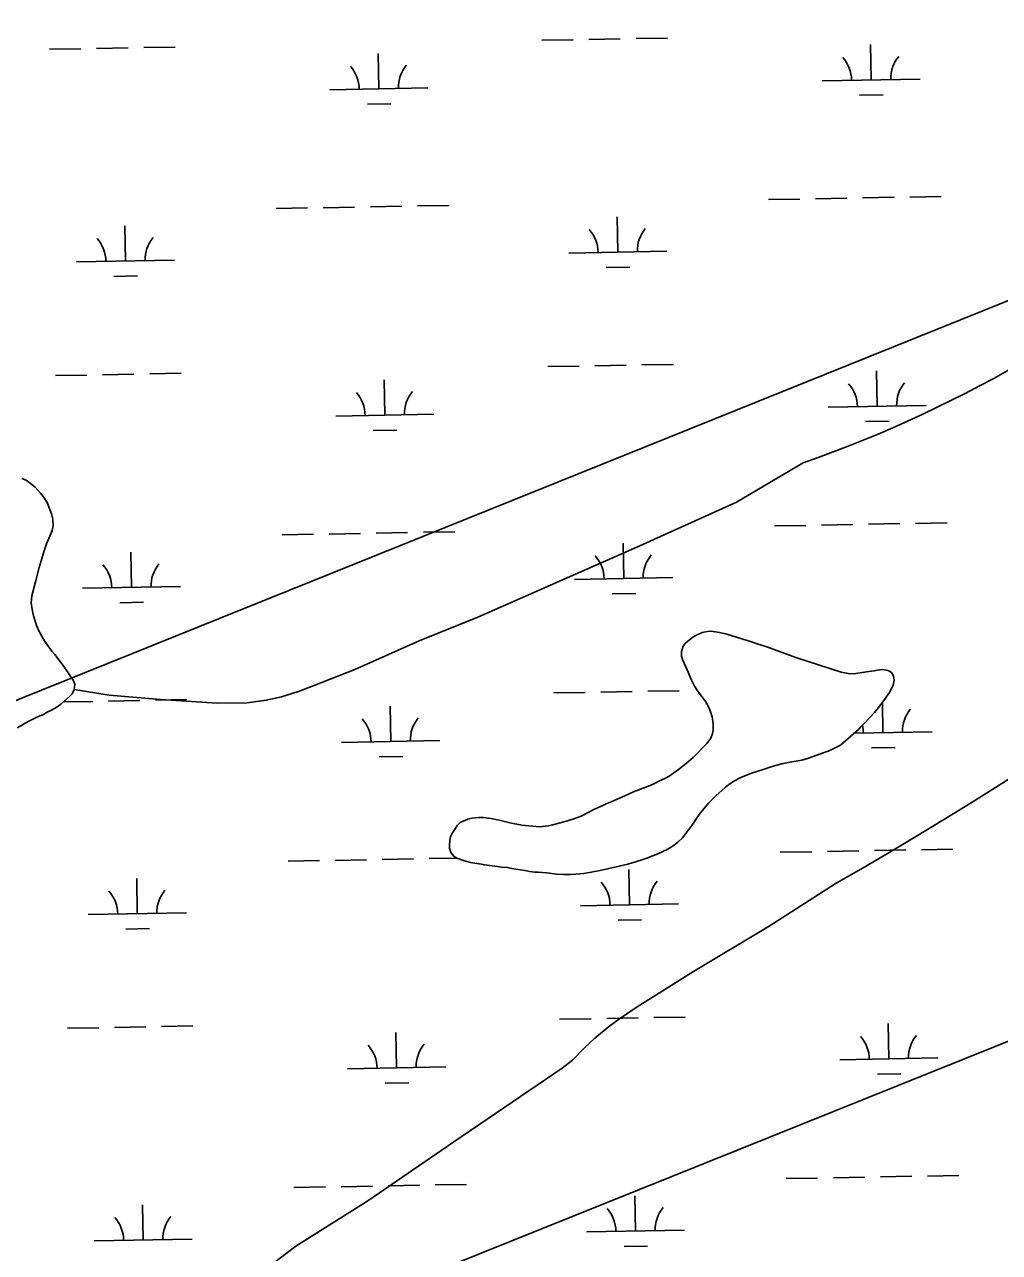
# Model space of a CAD drawing. Extents: x 3957609 to 3995875, y 234277 to 260273.
# Drawn here: x 3977853 to 3978847, y 250480 to 251732 of the extents above; entities that cross this region are included whole.
import ezdxf

# ---------------------------------------------------------------- set-up
doc = ezdxf.new("R2010")
doc.units = 0
for name, color, linetype in [('V-TOPO-SHOR', 7, 'Continuous'), ('V-UTIL-LINE', 7, 'Continuous'), ('V-WETL-SWMP', 7, 'Continuous')]:
    doc.layers.add(name, color=color, linetype=linetype)

msp = doc.modelspace()

# ---------------------------------------------------------------- linework, layer by layer
at = {"layer": 'V-TOPO-SHOR'}
for points in [[(3978646.36, 251285.204), (3978661.779, 251290.678), (3978677.129, 251296.347), (3978692.405, 251302.206), (3978707.605, 251308.26), (3978722.73, 251314.504), (3978737.772, 251320.939), (3978752.735, 251327.562), (3978767.612, 251334.374), (3978782.4, 251341.374), (3978797.101, 251348.559), (3978811.709, 251355.927), (3978826.223, 251363.48), (3978840.641, 251371.216), (3978854.963, 251379.131), (3978869.18, 251388.087), (3978882.963, 251397.696), (3978896.283, 251407.942), (3978909.108, 251418.801), (3978921.408, 251430.243), (3978933.158, 251442.246), (3978944.327, 251454.784), (3978954.893, 251467.828)], [(3977903.337, 251053.921), (3977939.079, 251048.262), (3977991.252, 251043.882), (3978049.14, 251040.044), (3978079.51, 251040.629), (3978099.159, 251043.161), (3978114.517, 251046.581), (3978131.837, 251052.147), (3978146.834, 251057.71), (3978189.504, 251074.571), (3978255.024, 251103.798), (3978314.653, 251127.833), (3978479.97, 251200.453), (3978578.335, 251244.917), (3978646.36, 251285.204)], [(3977903.337, 251053.921), (3977903.866, 251059.461), (3977902.25, 251063.567), (3977892.223, 251078.558), (3977883.627, 251089.62), (3977880.586, 251093.189), (3977873.246, 251103.001), (3977867.69, 251113.178), (3977864.822, 251119.424), (3977863.387, 251123.711), (3977861.589, 251130.496), (3977860.149, 251137.639), (3977859.426, 251142.462), (3977860.128, 251149.61), (3977864.036, 251163.729), (3977867.585, 251178.384), (3977872.74, 251195.364), (3977875.228, 251202.514), (3977879.5, 251212.704), (3977880.744, 251216.278), (3977881.809, 251221.105), (3977881.618, 251227.714), (3977880.18, 251233.25), (3977875.695, 251244.678), (3977871.757, 251250.922), (3977869.07, 251254.314), (3977863.524, 251260.2), (3977857.083, 251265.549), (3977854.4, 251267.331), (3977850.11, 251269.111)], [(3978680.123, 250856.535), (3978707.503, 250872.306), (3978734.764, 250888.281), (3978761.908, 250904.454), (3978788.931, 250920.826), (3978815.836, 250937.396), (3978842.618, 250954.163), (3978869.274, 250971.124), (3978913.609, 250999.88), (3978931.294, 251011.661), (3978948.853, 251023.623), (3978966.288, 251035.765), (3978983.596, 251048.09), (3979000.776, 251060.593), (3979017.824, 251073.275), (3979034.74, 251086.132), (3979051.522, 251099.163), (3979068.166, 251112.369), (3979084.675, 251125.746), (3979101.04, 251139.294), (3979117.267, 251153.009), (3979133.35, 251166.895), (3979149.285, 251180.944), (3979165.077, 251195.159)], [(3978548.717, 251039.169), (3978546.21, 251042.917), (3978539.407, 251051.838), (3978535.647, 251057.372), (3978532.599, 251063.44), (3978528.116, 251074.151), (3978523.453, 251084.684), (3978522.554, 251088.078), (3978522.37, 251092.901), (3978524.147, 251098.084), (3978526.107, 251100.947), (3978528.426, 251103.093), (3978533.957, 251107.39), (3978536.992, 251109.182), (3978543.597, 251112.051), (3978548.955, 251113.311), (3978552.707, 251113.495), (3978561.284, 251112.258), (3978568.612, 251110.485), (3978593.636, 251102.663), (3978599.712, 251100.529), (3978609.365, 251097.509), (3978639.038, 251086.658), (3978685.333, 251071.904), (3978690.517, 251070.661), (3978694.09, 251070.133), (3978699.987, 251070.5), (3978711.06, 251071.945), (3978718.918, 251073.209), (3978723.92, 251074.288), (3978726.957, 251074.473), (3978733.031, 251073.59), (3978736.609, 251071.274), (3978738.577, 251068.06), (3978739.3, 251063.596), (3978738.235, 251058.59), (3978736.277, 251054.3), (3978734.317, 251050.902), (3978727.012, 251040.351), (3978719.166, 251030.512), (3978709.356, 251020.133), (3978705.254, 251016.019), (3978702.936, 251013.336), (3978694.908, 251006.354)], [(3977845.16, 251015.06), (3977848.909, 251017.032), (3977853.907, 251020.256), (3977856.94, 251021.87), (3977861.224, 251023.842), (3977863.903, 251025.274), (3977868.365, 251027.248), (3977871.222, 251028.323), (3977875.683, 251030.832), (3977879.433, 251032.624), (3977885.501, 251036.208), (3977889.783, 251039.251), (3977898.524, 251046.948), (3977901.199, 251049.811), (3977903.337, 251053.921)], [(3978694.908, 251006.354), (3978684.383, 250997.226), (3978676.17, 250993.104), (3978671.886, 250991.131), (3978668.851, 250990.234), (3978650.818, 250983.595), (3978645.102, 250982.155), (3978634.743, 250980.353), (3978624.565, 250978.192), (3978614.921, 250975.497), (3978604.564, 250972.087), (3978600.102, 250970.827), (3978593.673, 250968.673), (3978582.782, 250964.548), (3978575.642, 250960.606), (3978570.467, 250957.024), (3978567.078, 250954.339), (3978557.266, 250945.57), (3978549.774, 250938.232), (3978540.503, 250926.783), (3978533.017, 250915.339), (3978528.915, 250910.149), (3978523.568, 250902.996), (3978518.573, 250898.343), (3978514.827, 250895.299), (3978508.581, 250891.359), (3978498.404, 250886.698), (3978492.156, 250884.365), (3978488.049, 250882.571), (3978481.086, 250880.06), (3978467.692, 250876.107), (3978450.014, 250871.971), (3978439.119, 250869.63), (3978430.367, 250867.829), (3978422.868, 250866.568), (3978414.649, 250865.839), (3978409.648, 250865.652), (3978402.146, 250865.64), (3978395.177, 250865.986), (3978384.814, 250867.219), (3978376.771, 250867.922), (3978373.021, 250867.915), (3978367.303, 250868.62), (3978362.835, 250869.507), (3978349.432, 250871.629), (3978345.144, 250872.515), (3978338.711, 250873.042), (3978334.779, 250873.748), (3978329.419, 250874.277), (3978321.557, 250875.335), (3978318.34, 250876.044), (3978307.438, 250877.813), (3978300.291, 250879.767), (3978293.317, 250882.258), (3978290.278, 250884.039), (3978287.235, 250887.965), (3978285.977, 250892.428), (3978285.971, 250895.465), (3978286.321, 250900.112), (3978286.852, 250903.864), (3978288.812, 250907.976), (3978294.159, 250915.847), (3978296.834, 250918.352), (3978299.689, 250919.785), (3978304.51, 250921.757), (3978308.796, 250922.837), (3978315.761, 250923.564), (3978320.406, 250923.57), (3978328.268, 250922.511), (3978336.489, 250920.916), (3978347.571, 250918.255), (3978359.543, 250915.951), (3978370.623, 250914.718), (3978377.771, 250914.194), (3978386.522, 250915.28), (3978391.165, 250916.181), (3978406.344, 250920.135), (3978412.773, 250922.112), (3978420.093, 250924.803), (3978433.839, 250932.151), (3978442.227, 250935.915), (3978445.621, 250937.707), (3978450.618, 250939.679), (3978464.544, 250945.598), (3978473.65, 250949.723), (3978490.609, 250956.36), (3978495.608, 250958.511), (3978499.356, 250960.661), (3978505.961, 250963.709), (3978509.711, 250965.859), (3978519.347, 250972.484), (3978527.019, 250978.749), (3978534.156, 250984.836), (3978548.068, 250998.971), (3978552.168, 251004.339), (3978554.126, 251009.164), (3978554.654, 251012.738), (3978554.824, 251018.992), (3978553.741, 251026.136), (3978551.406, 251033.457), (3978548.717, 251039.169)], [(3978096.525, 250461.828), (3978129.178, 250486.535), (3978202.529, 250532.746), (3978290.329, 250592.914), (3978400.794, 250668.127), (3978411.143, 250676.182), (3978423.627, 250688.888), (3978433.976, 250698.55), (3978447.534, 250709.826), (3978458.241, 250717.883), (3978477.334, 250730.777), (3978534.625, 250766.601), (3978611.726, 250812.996), (3978680.123, 250856.535)]]:
    msp.add_lwpolyline(points, dxfattribs=at)
at = {"layer": 'V-UTIL-LINE'}
for points in [[(3961767.682, 245361.868), (3961943.705, 245468.964), (3965208.639, 247597.169), (3966396.749, 247622.307), (3967484.854, 247669.667), (3969697.646, 247716.332), (3970569.601, 248052.102), (3971717.759, 248552.062), (3975420.027, 250066.441), (3979384.42, 251663.69), (3984441.626, 253334.756), (3993476.194, 256555.397)], [(3993486.783, 256012.187), (3984358.232, 252707.382), (3984355.815, 252706.645), (3979327.531, 250885.592), (3969939.425, 247110.423), (3969929.75, 247106.755), (3966670.117, 247144.723), (3965413.49, 247134.313), (3961768.13, 245337.826)]]:
    msp.add_lwpolyline(points, dxfattribs=at)
at = {"layer": 'V-WETL-SWMP'}
for p, q in [((3978380.067, 251715.762), (3978412.062, 251716.344)), ((3978428.059, 251716.635), (3978460.054, 251717.216)), ((3978476.052, 251717.507), (3978508.046, 251718.089)), ((3977878.242, 251706.637), (3977910.237, 251707.219)), ((3977926.234, 251707.51), (3977958.229, 251708.092)), ((3977974.227, 251708.382), (3978006.221, 251708.964)), ((3978213.875, 251666.302), (3978213.221, 251702.296)), ((3978715.7, 251675.427), (3978715.046, 251711.421)), ((3978665.708, 251674.518), (3978765.692, 251676.336)), ((3978163.883, 251665.393), (3978263.867, 251667.211)), ((3978202.158, 251650.656), (3978226.154, 251651.092)), ((3978703.983, 251659.78), (3978727.979, 251660.217)), ((3978611.057, 251553.433), (3978643.051, 251554.015)), ((3978659.049, 251554.306), (3978691.044, 251554.888)), ((3978707.041, 251555.179), (3978739.036, 251555.761)), ((3978755.033, 251556.051), (3978787.028, 251556.633)), ((3978109.232, 251544.309), (3978141.226, 251544.891)), ((3978157.224, 251545.181), (3978189.218, 251545.763)), ((3978205.216, 251546.054), (3978237.211, 251546.636)), ((3978253.208, 251546.927), (3978285.203, 251547.508)), ((3977955.588, 251490.765), (3977954.933, 251526.759)), ((3978457.413, 251499.889), (3978456.758, 251535.883)), ((3978407.421, 251498.98), (3978507.405, 251500.798)), ((3977905.596, 251489.856), (3978005.579, 251491.674)), ((3978445.695, 251484.243), (3978469.691, 251484.679)), ((3977943.87, 251475.118), (3977967.866, 251475.554)), ((3977980.275, 251375.762), (3978012.269, 251376.344)), ((3978386.115, 251383.142), (3978418.11, 251383.724)), ((3978434.108, 251384.015), (3978466.102, 251384.596)), ((3978482.1, 251384.887), (3978514.094, 251385.469)), ((3978721.748, 251342.807), (3978721.094, 251378.801)), ((3977884.29, 251374.017), (3977916.285, 251374.599)), ((3977932.283, 251374.89), (3977964.277, 251375.472)), ((3978219.923, 251333.682), (3978219.269, 251369.676)), ((3978671.757, 251341.898), (3978771.74, 251343.716)), ((3978169.931, 251332.773), (3978269.915, 251334.591)), ((3978710.031, 251327.16), (3978734.027, 251327.597)), ((3978208.206, 251318.036), (3978232.202, 251318.472)), ((3978163.272, 251212.561), (3978195.267, 251213.143)), ((3978211.264, 251213.434), (3978243.259, 251214.016)), ((3978259.256, 251214.307), (3978291.251, 251214.888)), ((3978617.105, 251220.813), (3978649.1, 251221.395)), ((3978665.097, 251221.686), (3978697.092, 251222.268)), ((3978713.089, 251222.559), (3978745.084, 251223.141)), ((3978761.081, 251223.431), (3978793.076, 251224.013)), ((3978115.28, 251211.689), (3978147.274, 251212.271)), ((3978463.461, 251167.269), (3978462.806, 251203.263)), ((3977961.636, 251158.145), (3977960.981, 251194.139)), ((3978413.469, 251166.36), (3978513.453, 251168.178)), ((3977911.644, 251157.236), (3978011.628, 251159.054)), ((3978451.743, 251151.623), (3978475.739, 251152.059)), ((3977949.918, 251142.498), (3977973.914, 251142.934)), ((3978392.164, 251050.522), (3978424.158, 251051.104)), ((3978440.156, 251051.395), (3978472.15, 251051.976)), ((3978488.148, 251052.267), (3978520.142, 251052.849)), ((3977892.261, 251041.432), (3977922.333, 251041.979)), ((3977938.331, 251042.27), (3977970.325, 251042.852)), ((3977986.323, 251043.142), (3978018.317, 251043.724)), ((3978727.796, 251010.187), (3978727.242, 251040.683)), ((3978225.971, 251001.062), (3978225.317, 251037.056)), ((3978175.98, 251000.153), (3978275.963, 251001.971)), ((3978698.708, 251009.658), (3978777.788, 251011.096)), ((3978716.079, 250994.54), (3978740.075, 250994.977)), ((3978214.254, 250985.416), (3978238.25, 250985.852)), ((3978623.153, 250888.193), (3978655.148, 250888.775)), ((3978671.145, 250889.066), (3978703.14, 250889.648)), ((3978719.137, 250889.939), (3978751.132, 250890.521)), ((3978767.129, 250890.811), (3978799.124, 250891.393)), ((3978121.328, 250879.069), (3978153.323, 250879.65)), ((3978169.32, 250879.941), (3978201.315, 250880.523)), ((3978217.312, 250880.814), (3978249.307, 250881.396)), ((3978265.304, 250881.687), (3978293.483, 250882.199)), ((3978469.509, 250834.649), (3978468.854, 250870.643)), ((3977967.684, 250825.525), (3977967.029, 250861.519)), ((3977917.692, 250824.616), (3978017.676, 250826.434)), ((3978419.517, 250833.74), (3978519.501, 250835.558)), ((3978457.791, 250819.003), (3978481.787, 250819.439)), ((3977955.966, 250809.878), (3977979.962, 250810.314)), ((3978398.212, 250717.902), (3978430.206, 250718.484)), ((3978446.204, 250718.775), (3978478.198, 250719.356)), ((3978494.196, 250719.647), (3978526.19, 250720.229)), ((3978733.844, 250677.567), (3978733.19, 250713.561)), ((3977896.387, 250708.777), (3977928.381, 250709.359)), ((3977944.379, 250709.65), (3977976.373, 250710.232)), ((3977992.371, 250710.522), (3978024.365, 250711.104)), ((3978232.019, 250668.442), (3978231.365, 250704.436)), ((3978683.853, 250676.658), (3978783.836, 250678.476)), ((3978182.028, 250667.533), (3978282.011, 250669.351)), ((3978722.127, 250661.92), (3978746.123, 250662.357)), ((3978220.302, 250652.796), (3978244.298, 250653.232)), ((3978271.352, 250549.067), (3978303.347, 250549.648)), ((3978629.201, 250555.573), (3978661.196, 250556.155)), ((3978677.193, 250556.446), (3978709.188, 250557.028)), ((3978725.185, 250557.319), (3978757.18, 250557.9)), ((3978773.177, 250558.191), (3978805.172, 250558.773)), ((3978127.376, 250546.449), (3978159.371, 250547.03)), ((3978175.368, 250547.321), (3978207.363, 250547.903)), ((3978223.36, 250548.194), (3978255.355, 250548.776)), ((3978475.557, 250502.029), (3978474.902, 250538.023)), ((3977973.732, 250492.905), (3977973.077, 250528.899)), ((3978425.565, 250501.12), (3978525.549, 250502.938)), ((3977923.74, 250491.996), (3978023.724, 250493.814)), ((3978463.839, 250486.383), (3978487.836, 250486.819))]:
    msp.add_line(p, q, dxfattribs=at)
for points in [[(3977848.909, 251017.032), (3977853.906, 251020.256), (3977856.94, 251021.869), (3977861.224, 251023.841), (3977863.902, 251025.274), (3977868.365, 251027.247), (3977871.222, 251028.323), (3977875.684, 251030.831), (3977879.433, 251032.624), (3977885.501, 251036.207), (3977889.784, 251039.251), (3977898.525, 251046.947), (3977901.2, 251049.81), (3977903.338, 251053.922), (3977903.865, 251059.461), (3977902.25, 251063.567), (3977892.222, 251078.558), (3977883.628, 251089.62), (3977880.586, 251093.189), (3977873.245, 251103.002), (3977867.69, 251113.177), (3977864.822, 251119.425), (3977863.386, 251123.71), (3977861.588, 251130.496), (3977860.148, 251137.64), (3977859.425, 251142.462), (3977860.128, 251149.609), (3977864.036, 251163.729), (3977867.585, 251178.384), (3977872.739, 251195.364), (3977875.228, 251202.514), (3977879.5, 251212.704), (3977880.744, 251216.279), (3977881.809, 251221.105), (3977881.619, 251227.714), (3977880.181, 251233.25), (3977875.696, 251244.677), (3977871.756, 251250.923), (3977869.071, 251254.313), (3977863.523, 251260.2), (3977857.083, 251265.549), (3977854.4, 251267.331), (3977850.11, 251269.111)], [(3978373.021, 250867.916), (3978376.772, 250867.922), (3978384.813, 250867.22), (3978395.177, 250865.986), (3978402.145, 250865.64), (3978409.648, 250865.652), (3978414.65, 250865.839), (3978422.867, 250866.567), (3978430.368, 250867.829), (3978439.119, 250869.63), (3978450.013, 250871.97), (3978467.693, 250876.108), (3978481.086, 250880.06), (3978488.049, 250882.572), (3978492.155, 250884.365), (3978498.404, 250886.698), (3978508.58, 250891.359), (3978514.827, 250895.299), (3978518.573, 250898.343), (3978523.568, 250902.996), (3978528.916, 250910.15), (3978533.017, 250915.338), (3978540.502, 250926.784), (3978549.773, 250938.232), (3978557.265, 250945.569), (3978567.077, 250954.339), (3978570.467, 250957.024), (3978575.642, 250960.606), (3978582.782, 250964.548), (3978593.673, 250968.674), (3978600.101, 250970.828), (3978604.565, 250972.086), (3978614.921, 250975.497), (3978624.564, 250978.193), (3978634.744, 250980.353), (3978645.103, 250982.156), (3978650.818, 250983.594), (3978668.851, 250990.234), (3978671.886, 250991.132), (3978676.171, 250993.104), (3978684.382, 250997.226), (3978694.908, 251006.354), (3978702.936, 251013.335), (3978705.254, 251016.018), (3978709.357, 251020.134), (3978719.166, 251030.512), (3978727.011, 251040.35), (3978734.318, 251050.902), (3978736.278, 251054.3), (3978738.236, 251058.591), (3978739.3, 251063.595), (3978738.578, 251068.06), (3978736.608, 251071.273), (3978733.031, 251073.589), (3978726.956, 251074.473), (3978723.919, 251074.289), (3978718.918, 251073.209), (3978711.06, 251071.946), (3978699.986, 251070.499), (3978694.091, 251070.132), (3978690.517, 251070.662), (3978685.334, 251071.905), (3978639.039, 251086.658), (3978609.365, 251097.508), (3978599.713, 251100.53), (3978593.635, 251102.664), (3978568.611, 251110.484), (3978561.284, 251112.259), (3978552.706, 251113.495), (3978548.955, 251113.311), (3978543.598, 251112.051), (3978536.992, 251109.182), (3978533.958, 251107.391), (3978528.426, 251103.094), (3978526.107, 251100.947), (3978524.147, 251098.085), (3978522.369, 251092.901), (3978522.555, 251088.078), (3978523.454, 251084.685), (3978528.116, 251074.152), (3978532.599, 251063.44), (3978535.646, 251057.371), (3978539.407, 251051.839), (3978546.21, 251042.917), (3978548.717, 251039.169), (3978551.406, 251033.457), (3978553.741, 251026.136), (3978554.824, 251018.992), (3978554.655, 251012.738), (3978554.125, 251009.165), (3978552.168, 251004.338), (3978548.068, 250998.972), (3978534.155, 250984.836), (3978527.019, 250978.75), (3978519.347, 250972.485), (3978509.711, 250965.859), (3978505.962, 250963.709), (3978499.357, 250960.661), (3978495.609, 250958.511), (3978490.61, 250956.36), (3978473.649, 250949.722)], [(3978473.649, 250949.722), (3978464.544, 250945.598), (3978450.619, 250939.68), (3978445.62, 250937.707), (3978442.228, 250935.915), (3978433.838, 250932.15), (3978420.093, 250924.803), (3978412.773, 250922.111), (3978406.344, 250920.136), (3978391.165, 250916.181), (3978386.522, 250915.28), (3978377.77, 250914.194), (3978370.623, 250914.719), (3978359.544, 250915.951), (3978347.571, 250918.255), (3978336.49, 250920.916), (3978328.269, 250922.511), (3978320.407, 250923.57), (3978315.762, 250923.563), (3978308.796, 250922.837), (3978304.51, 250921.758), (3978299.689, 250919.785), (3978296.833, 250918.351), (3978294.158, 250915.846), (3978288.811, 250907.977), (3978286.852, 250903.864), (3978286.322, 250900.112), (3978285.972, 250895.466), (3978285.977, 250892.429), (3978287.235, 250887.965), (3978290.278, 250884.04), (3978293.318, 250882.258), (3978300.29, 250879.768), (3978307.439, 250877.814), (3978318.34, 250876.045), (3978321.557, 250875.336), (3978329.419, 250874.277), (3978334.78, 250873.749), (3978338.711, 250873.041), (3978345.143, 250872.516), (3978349.432, 250871.629), (3978362.835, 250869.507), (3978367.303, 250868.621), (3978373.021, 250867.916)]]:
    msp.add_lwpolyline(points, dxfattribs=at)
for centre, start, end in [((3978158.633, 251665.773), 0.269879, 41.813537), ((3978269.1, 251667.781), 140.269876, 181.813534), ((3978660.458, 251674.897), 0.269879, 41.813537), ((3978770.925, 251676.906), 140.269876, 181.813534), ((3977900.345, 251490.235), 0.269879, 41.813537), ((3978010.813, 251492.244), 140.269876, 181.813534), ((3978402.17, 251499.36), 0.269879, 41.813537), ((3978512.638, 251501.368), 140.269876, 181.813534), ((3978666.506, 251342.277), 0.269879, 41.813537), ((3978776.973, 251344.286), 140.269876, 181.813534), ((3978164.681, 251333.153), 0.269879, 41.813537), ((3978275.148, 251335.161), 140.269876, 181.813534), ((3978408.218, 251166.74), 0.269879, 41.813537), ((3978518.686, 251168.748), 140.269876, 181.813534), ((3977906.393, 251157.615), 0.269879, 41.813537), ((3978016.861, 251159.624), 140.269876, 181.813534), ((3978281.196, 251002.541), 140.269876, 181.813534), ((3978783.021, 251011.666), 140.269876, 181.813534), ((3978170.729, 251000.533), 0.269879, 41.813537), ((3978672.554, 251009.657), 0.269879, 13.108119), ((3978414.266, 250834.12), 0.269879, 41.813537), ((3978524.734, 250836.128), 140.269876, 181.813534), ((3977912.441, 250824.995), 0.269879, 41.813537), ((3978022.909, 250827.004), 140.269876, 181.813534), ((3978678.602, 250677.037), 0.269879, 41.813537), ((3978789.07, 250679.046), 140.269876, 181.813534), ((3978176.777, 250667.913), 0.269879, 41.813537), ((3978287.244, 250669.921), 140.269876, 181.813534), ((3978420.315, 250501.5), 0.269879, 41.813537), ((3978530.782, 250503.508), 140.269876, 181.813534), ((3977918.489, 250492.375), 0.269879, 41.813537), ((3978028.957, 250494.384), 140.269876, 181.813534)]:
    msp.add_arc(centre, 35.246, start, end, dxfattribs=at)

doc.saveas('drawing.dxf')
